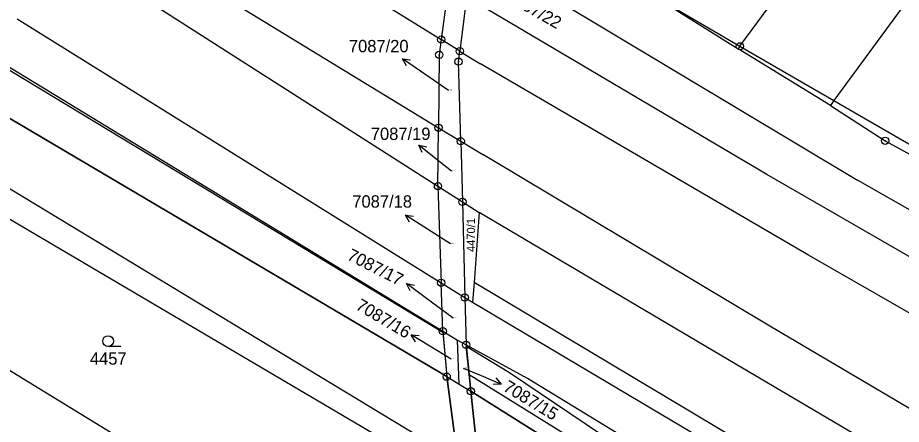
# Model space of a CAD drawing. Extents: x -593183 to -588034, y -1130415 to -1124994.
# Drawn here: x -589590.1 to -589468.3, y -1128543 to -1128487.1 of the extents above; entities that cross this region are included whole.
import ezdxf

# ---------------------------------------------------------------- set-up
doc = ezdxf.new("R2010")
doc.units = 0
for name, color, linetype in [('Vrstva 1', 7, 'Continuous'), ('Vrstva 16', 7, 'Continuous'), ('Vrstva 18', 7, 'Continuous'), ('Vrstva 24', 7, 'Continuous'), ('Vrstva 25', 7, 'Continuous'), ('Vrstva 27', 7, 'Continuous'), ('Vrstva 4', 7, 'Continuous')]:
    doc.layers.add(name, color=color, linetype=linetype)

msp = doc.modelspace()

# ---------------------------------------------------------------- linework, layer by layer
at = {"layer": 'Vrstva 1'}
for p, q in [((-589396.88, -1128388.04), (-589477.61, -1128498.47)), ((-589575.42, -1128462.99), (-589531.71, -1128490.08)), ((-589490.56, -1128491), (-589474.11, -1128468.62)), ((-589582.07, -1128471.74), (-589532.08, -1128502.2)), ((-589584.12, -1128477.07), (-589532.16, -1128510.24)), ((-589526.14, -1128478.42), (-589474.35, -1128509.41)), ((-589530.76, -1128482.69), (-589531.71, -1128490.08)), ((-589528.23, -1128484.21), (-589529.15, -1128491.67)), ((-589502.7, -1128483.89), (-589490.81, -1128491.34)), ((-589486.84, -1128508.64), (-589526.27, -1128485.39)), ((-589590.13, -1128487.21), (-589531.72, -1128523.53)), ((-589531.71, -1128490.08), (-589531.98, -1128492.18)), ((-589529.15, -1128491.67), (-589531.71, -1128490.08)), ((-589594.01, -1128492.18), (-589531.5, -1128530.2)), ((-589531.98, -1128492.18), (-589532.08, -1128502.2)), ((-589529.33, -1128493.11), (-589529.15, -1128491.67)), ((-589529.15, -1128491.67), (-589528.95, -1128491.79)), ((-589528.95, -1128491.79), (-589526.3, -1128493.43)), ((-589490.56, -1128491), (-589490.81, -1128491.34)), ((-589478.1, -1128499.14), (-589490.81, -1128491.34)), ((-589529.02, -1128504.07), (-589529.33, -1128493.11)), ((-589481.13, -1128519.73), (-589526.3, -1128493.43)), ((-589597.62, -1128497.12), (-589530.96, -1128536.46)), ((-589477.61, -1128498.47), (-589478.1, -1128499.14)), ((-589478.1, -1128499.14), (-589470.56, -1128503.99)), ((-589532.16, -1128510.24), (-589532.08, -1128502.2)), ((-589532.08, -1128502.2), (-589529.02, -1128504.07)), ((-589529.02, -1128504.07), (-589526, -1128505.91)), ((-589529.02, -1128504.07), (-589528.79, -1128512.4)), ((-589470.56, -1128503.99), (-589467.1, -1128505.89)), ((-589486.43, -1128529.51), (-589526, -1128505.91)), ((-589603.94, -1128507.28), (-589538.07, -1128545.99)), ((-589382.69, -1128568.75), (-589486.84, -1128508.64)), ((-589532.16, -1128510.24), (-589529.21, -1128512.13)), ((-589532.16, -1128510.24), (-589531.72, -1128523.53)), ((-589379.54, -1128563.9), (-589474.35, -1128509.41)), ((-589529.21, -1128512.13), (-589528.79, -1128512.4)), ((-589528.79, -1128512.4), (-589526.48, -1128513.88)), ((-589528.79, -1128512.4), (-589528.47, -1128525.56)), ((-589526.48, -1128513.88), (-589527.19, -1128523.51)), ((-589491.23, -1128534.7), (-589526.48, -1128513.88)), ((-589385.55, -1128574.7), (-589481.13, -1128519.73)), ((-589577.18, -1128544.2), (-589615.17, -1128520.97)), ((-589531.5, -1128530.2), (-589531.72, -1128523.53)), ((-589531.72, -1128523.53), (-589528.47, -1128525.56)), ((-589527.19, -1128523.51), (-589527.39, -1128526.23)), ((-589468.88, -1128558.23), (-589527.19, -1128523.51)), ((-589528.47, -1128525.56), (-589527.39, -1128526.23)), ((-589528.47, -1128525.56), (-589528.29, -1128532.08)), ((-589527.39, -1128526.23), (-589470.18, -1128560.1)), ((-589391.73, -1128585.38), (-589486.43, -1128529.51)), ((-589531.5, -1128530.2), (-589529.46, -1128531.44)), ((-589531.5, -1128530.2), (-589530.96, -1128536.46)), ((-589529.46, -1128531.44), (-589528.29, -1128532.08)), ((-589529.23, -1128537.48), (-589529.46, -1128531.44)), ((-589528.29, -1128532.08), (-589527.71, -1128532.4)), ((-589528.29, -1128532.08), (-589527.88, -1128536.16)), ((-589519.83, -1128536.72), (-589527.71, -1128532.4)), ((-589463.75, -1128550.84), (-589491.23, -1128534.7)), ((-589529.6, -1128546.69), (-589530.96, -1128536.46)), ((-589530.96, -1128536.46), (-589529.23, -1128537.48)), ((-589527.88, -1128536.16), (-589475.12, -1128568.77)), ((-589527.88, -1128536.16), (-589527.64, -1128538.47)), ((-589473.32, -1128564.96), (-589519.83, -1128536.72)), ((-589529.23, -1128537.48), (-589527.64, -1128538.47)), ((-589527.64, -1128538.47), (-589476.01, -1128570.66)), ((-589527.64, -1128538.47), (-589526.76, -1128546.9))]:
    msp.add_line(p, q, dxfattribs=at)
at = {"layer": 'Vrstva 16'}
for p, q in [((-589530.69, -1128497.08), (-589534.58, -1128494.41)), ((-589530.3, -1128508.2), (-589532.46, -1128506.47)), ((-589530.42, -1128518.18), (-589534.11, -1128515.85)), ((-589530.07, -1128528.42), (-589534.1, -1128525.44)), ((-589530.35, -1128534.04), (-589533.29, -1128532.26)), ((-589528.71, -1128535.3), (-589526.23, -1128536.32))]:
    msp.add_line(p, q, dxfattribs=at)
at = {"layer": 'Vrstva 24'}
for centre, radius in [((-589531.71, -1128490.08), 0.5), ((-589531.71, -1128490.08), 0.0327), ((-589490.56, -1128491), 0.5), ((-589490.56, -1128491), 0.0327), ((-589531.98, -1128492.18), 0.5), ((-589531.98, -1128492.18), 0.0327), ((-589529.15, -1128491.67), 0.5), ((-589529.15, -1128491.67), 0.0327), ((-589529.33, -1128493.11), 0.5), ((-589529.33, -1128493.11), 0.0327), ((-589532.08, -1128502.2), 0.5), ((-589532.08, -1128502.2), 0.0327), ((-589529.02, -1128504.07), 0.5), ((-589529.02, -1128504.07), 0.0327), ((-589470.56, -1128503.99), 0.5), ((-589470.56, -1128503.99), 0.0327), ((-589532.16, -1128510.24), 0.5), ((-589532.16, -1128510.24), 0.0327), ((-589528.79, -1128512.4), 0.5), ((-589528.79, -1128512.4), 0.0327), ((-589531.72, -1128523.53), 0.5), ((-589531.72, -1128523.53), 0.0327), ((-589528.47, -1128525.56), 0.5), ((-589528.47, -1128525.56), 0.0327), ((-589531.5, -1128530.2), 0.5), ((-589531.5, -1128530.2), 0.0327), ((-589528.29, -1128532.08), 0.5), ((-589528.29, -1128532.08), 0.0327), ((-589530.96, -1128536.46), 0.5), ((-589530.96, -1128536.46), 0.0327), ((-589527.64, -1128538.47), 0.5), ((-589527.64, -1128538.47), 0.0327)]:
    msp.add_circle(centre, radius, dxfattribs=at)
at = {"layer": 'Vrstva 25'}
for p, q in [((-589534.58, -1128494.41), (-589537.06, -1128492.72)), ((-589532.46, -1128506.47), (-589534.8, -1128504.59)), ((-589534.11, -1128515.85), (-589536.64, -1128514.24)), ((-589534.1, -1128525.44), (-589536.51, -1128523.65)), ((-589533.29, -1128532.26), (-589535.86, -1128530.7)), ((-589575.85, -1128532.32), (-589577.6, -1128532.32)), ((-589526.23, -1128536.32), (-589523.46, -1128537.47))]:
    msp.add_line(p, q, dxfattribs=at)
for points in [[(-589536.51, -1128493.69), (-589537.06, -1128492.72), (-589535.95, -1128492.87)], [(-589534.33, -1128505.61), (-589534.8, -1128504.59), (-589533.71, -1128504.83)], [(-589536.07, -1128515.2), (-589536.64, -1128514.24), (-589535.53, -1128514.36)], [(-589536, -1128524.65), (-589536.51, -1128523.65), (-589535.41, -1128523.85)], [(-589535.26, -1128531.65), (-589535.86, -1128530.7), (-589534.74, -1128530.8)], [(-589524.19, -1128536.62), (-589523.46, -1128537.47), (-589524.57, -1128537.55)]]:
    msp.add_lwpolyline(points, dxfattribs=at)
msp.add_circle((-589577.6, -1128531.57), 0.75, dxfattribs=at)
at = {"layer": 'Vrstva 27'}
for p, q in [((-589616.21, -1128479.15), (-589531.49, -1128530.32)), ((-589529.8, -1128547.71), (-589624.05, -1128490.75)), ((-589597.62, -1128497.12), (-589530.96, -1128536.46)), ((-589530.96, -1128536.46), (-589597.62, -1128497.12)), ((-589531.49, -1128530.32), (-589530.96, -1128536.46)), ((-589527.88, -1128536.16), (-589528.27, -1128532.26)), ((-589528.27, -1128532.26), (-589522.3, -1128535.87)), ((-589522.3, -1128535.87), (-589467.78, -1128572.58)), ((-589530.96, -1128536.46), (-589529.6, -1128546.69)), ((-589527.64, -1128538.47), (-589527.88, -1128536.16)), ((-589527.64, -1128538.47), (-589476.01, -1128570.66)), ((-589526.76, -1128546.9), (-589527.64, -1128538.47)), ((-589476.01, -1128570.66), (-589527.64, -1128538.47))]:
    msp.add_line(p, q, dxfattribs=at)
at = {"layer": 'Vrstva 4'}
for p, q in [((-589502.7, -1128483.89), (-589490.56, -1128491)), ((-589490.56, -1128491), (-589477.61, -1128498.47)), ((-589477.61, -1128498.47), (-589466.4, -1128504.93))]:
    msp.add_line(p, q, dxfattribs=at)

# ---------------------------------------------------------------- texts
at = {"layer": 'Vrstva 16'}
for s, rotation, p in [('7087/22', 330.0685, (-589522.9, -1128484.57)), ('7087/17', 333.0752, (-589544.81, -1128520.28)), ('7087/16', 329.4136, (-589543.62, -1128527.09)), ('7087/15', 329.0144, (-589523.31, -1128538.31))]:
    msp.add_text(s, height=1.7, rotation=rotation, dxfattribs=at).set_placement(p)
for s, p in [('7087/20', (-589544.43, -1128491.82)), ('7087/19', (-589541.41, -1128503.89)), ('7087/18', (-589543.96, -1128513.2))]:
    msp.add_text(s, height=1.7, dxfattribs=at).set_placement(p)
at = {"layer": 'Vrstva 18'}
for s, height, p in [('7087/20', 0.1, (-589530.69, -1128497.08)), ('7087/19', 0.1, (-589530.3, -1128508.2)), ('7087/18', 0.1, (-589530.42, -1128518.18)), ('7087/17', 0.1, (-589530.07, -1128528.42)), ('4457', 1.7, (-589580.11, -1128534.81)), ('7087/16', 0.1, (-589530.35, -1128534.04)), ('7087/15', 0.1, (-589528.71, -1128535.3))]:
    msp.add_text(s, height=height, dxfattribs=at).set_placement(p)
msp.add_text('4470/1', height=1.14, rotation=90, dxfattribs=at).set_placement((-589527.05, -1128519.3))

doc.saveas('drawing.dxf')
